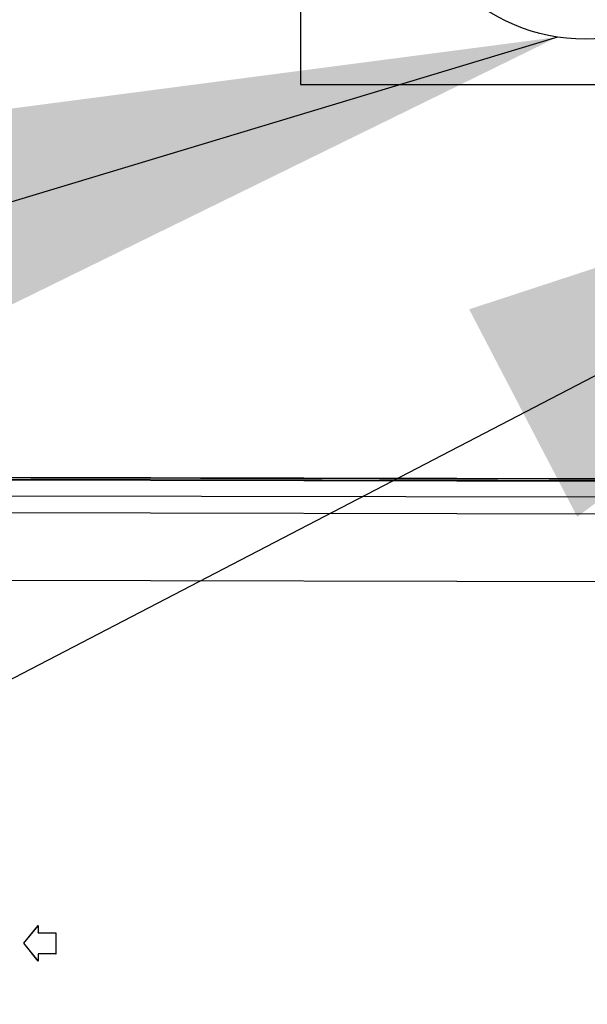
# Model space of a CAD drawing. Header units: millimetres. Extents: x 40090 to 187415, y -53271 to 40260.
# Tile 278 of 406: x 127047 to 127127, y 16824 to 16963. Entities that reach past the tile are written whole.
import ezdxf

# ---------------------------------------------------------------- set-up
doc = ezdxf.new("R2010")
doc.units = ezdxf.units.MM
for name, color, linetype in [('AVM_nárokLAN', 30, 'Continuous'), ('AVM_nároky_silnoproudu', 170, 'Continuous'), ('AVM_projektor', 6, 'Continuous'), ('AVM_sp_230VAC', 170, 'Continuous')]:
    doc.layers.add(name, color=color, linetype=linetype)
doc.styles.add('AVM', font='arial.ttf')
doc.dimstyles.new('AVM-1_50', dxfattribs={"dimscale": 40, "dimtxt": 2.5, "dimasz": 2.5, "dimexe": 1.25, "dimexo": 0.625, "dimtad": 1, "dimdec": 0, "dimrnd": 1, "dimtxsty": 'AVM', "dimcen": 2.5, "dimclrd": 256, "dimclre": 256, "dimclrt": 256, "dimadec": 0, "dimazin": 0, "dimtfac": 1, "dimtdec": 0, "dimtmove": 0, "dimatfit": 3, "dimfxl": 0, "dimarcsym": 0})

# ---------------------------------------------------------------- blocks, each defined once
blk = doc.blocks.new('PT-FW430-bottom')
for p, q in [((-215, 3.28), (-215, 320.97)), ((-214.57, 304.02), (-214.57, 3.54)), ((-212.35, 304.11), (-212.35, 27.67)), ((-209.99, 304.24), (-209.99, 31.03)), ((-200.48, 304.35), (-200.48, 73.89)), ((-151, 190.87), (-148, 190.87)), ((-151, 188.37), (-151, 190.87)), ((-150.99, 190.86), (-151, 190.87)), ((-150.99, 190.86), (-148.01, 190.86)), ((-150.99, 188.36), (-150.99, 190.86)), ((-148.01, 190.86), (-148, 190.87)), ((-148.01, 190.86), (-148.01, 188.36)), ((-148, 190.87), (-148, 188.37)), ((-152, 188.37), (-151, 188.37)), ((-149.5, 186.37), (-152, 188.37)), ((-151.98, 188.36), (-152, 188.37)), ((-151.98, 188.36), (-150.99, 188.36)), ((-149.5, 186.38), (-151.98, 188.36)), ((-150.99, 188.36), (-151, 188.37)), ((-147, 188.37), (-149.5, 186.37)), ((-147.02, 188.36), (-149.5, 186.38)), ((-148.01, 188.36), (-148, 188.37)), ((-148.01, 188.36), (-147.02, 188.36)), ((-148, 188.37), (-147, 188.37)), ((-147.02, 188.36), (-147, 188.37)), ((-149.5, 186.38), (-149.5, 186.37))]:
    blk.add_line(p, q)
for points, start_tangent, end_tangent in [([(-214.9, 320.87), (-214.9, 299.7), (-214.9, 278.52), (-214.9, 257.35), (-214.9, 236.17), (-214.9, 215), (-214.9, 193.82), (-214.9, 172.65), (-214.9, 151.47), (-214.9, 130.3), (-214.9, 109.12), (-214.9, 87.95), (-214.9, 66.78), (-214.9, 45.6), (-214.9, 24.43), (-214.9, 3.25)], (0.000001, -1), (0.000001, -1)), ([(-214.7, 3.22), (-214.7, 7.24), (-214.7, 11.27), (-214.7, 15.29), (-214.7, 19.32), (-214.7, 23.35), (-214.7, 27.37), (-214.7, 31.4), (-214.7, 35.42), (-214.7, 39.45), (-214.7, 43.47), (-214.7, 47.5), (-214.7, 51.52), (-214.7, 55.55), (-214.7, 59.57), (-214.7, 63.6), (-214.7, 67.62), (-214.7, 71.65), (-214.7, 75.67), (-214.7, 79.7), (-214.7, 83.72), (-214.7, 87.75), (-214.7, 91.77), (-214.7, 95.8), (-214.7, 99.82), (-214.7, 103.85), (-214.7, 107.87), (-214.7, 111.9), (-214.7, 115.93), (-214.7, 119.95), (-214.7, 123.98), (-214.7, 128), (-214.7, 132.03), (-214.7, 136.05), (-214.7, 140.08), (-214.7, 144.1), (-214.7, 148.13), (-214.7, 152.15), (-214.7, 156.18), (-214.7, 160.2), (-214.7, 164.23), (-214.7, 168.25), (-214.7, 172.28), (-214.7, 176.3), (-214.7, 180.33), (-214.7, 184.35), (-214.7, 188.38), (-214.7, 192.4), (-214.7, 196.43), (-214.7, 200.45), (-214.7, 204.48), (-214.7, 208.51), (-214.7, 212.53), (-214.7, 216.56), (-214.7, 220.58), (-214.7, 224.61), (-214.7, 228.63), (-214.7, 232.66), (-214.7, 236.68), (-214.7, 240.71), (-214.7, 244.73), (-214.7, 248.76), (-214.7, 252.78), (-214.7, 256.81), (-214.7, 260.83), (-214.7, 264.86), (-214.7, 268.88), (-214.7, 272.91), (-214.7, 276.93), (-214.7, 280.96), (-214.7, 284.98), (-214.7, 289.01), (-214.7, 293.04), (-214.7, 297.06), (-214.7, 301.09), (-214.7, 305.11)], (-0.000004, 1), (-0.000004, 1))]:
    blk.add_spline(points, degree=3, dxfattribs=dict(start_tangent=start_tangent, end_tangent=end_tangent))
blk = doc.blocks.new('Dvouzásuvka230V')
blk.add_lwpolyline([(0, 0), (80, 0), (80, 115), (0, 115)], close=True)
for centre, radius in [((40, 83.06), 25.56), ((40, 95.72), 3.1), ((29.22, 83.06), 3.1), ((50.78, 83.06), 3.1), ((40, 31.94), 25.56), ((40, 44.6), 3.1), ((29.22, 31.94), 3.1), ((50.78, 31.94), 3.1)]:
    blk.add_circle(centre, radius)

msp = doc.modelspace()

# ---------------------------------------------------------------- block references
at = {"layer": 'AVM_nároky_silnoproudu'}
msp.add_blockref('Dvouzásuvka230V', (127086.35, 16953.67), dxfattribs=at)
at = {"layer": 'AVM_projektor', "rotation": 269.8895464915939}
msp.add_blockref('PT-FW430-bottom', (126860.87, 16683.84), dxfattribs=at)

# ---------------------------------------------------------------- leaders
at = {"layer": 'AVM_nárokLAN', "annotation_type": 0, "has_hookline": 1, "hookline_direction": 1, "text_width": 5076.4}
msp.add_leader([(127206.35, 16953.67), (123491.29, 15020.49), (123391.29, 15020.49)], dimstyle='AVM-1_50', override={"dimgap": 0.625, "dimtad": 0}, dxfattribs=at)
at = {"layer": 'AVM_sp_230VAC', "annotation_type": 0, "has_hookline": 1, "hookline_direction": 1, "text_width": 3709.28}
msp.add_leader([(127122.44, 16960.35), (123569.46, 15887.71), (123469.46, 15887.71)], dimstyle='AVM-1_50', override={"dimgap": 0.625, "dimtad": 0}, dxfattribs=at)

doc.saveas('drawing.dxf')
